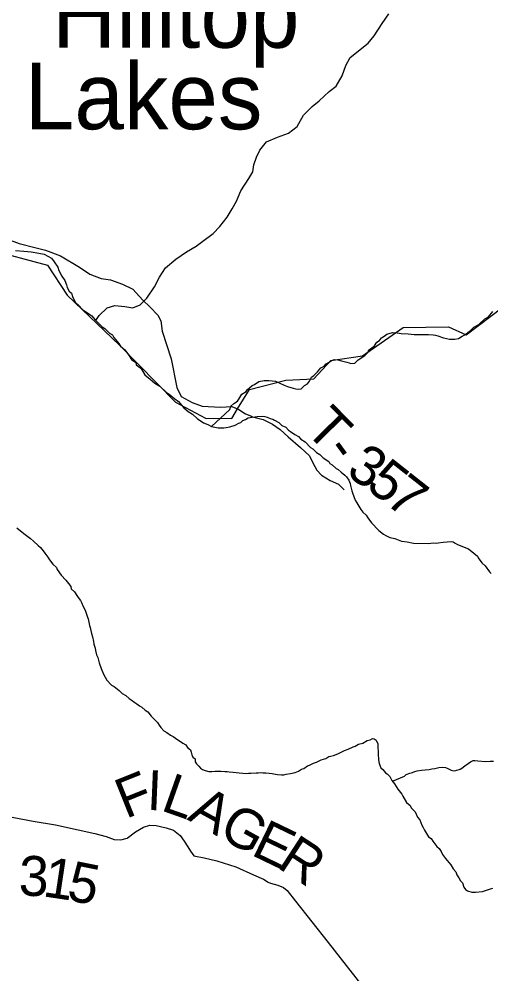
# Model space of a CAD drawing. Extents: x 1310247 to 1664935, y 235267 to 584339.
# Drawn here: x 1490265 to 1493807, y 402543 to 409715 of the extents above; entities that cross this region are included whole.
import ezdxf

# ---------------------------------------------------------------- set-up
doc = ezdxf.new("R2010")
doc.units = 0
for name, color, linetype in [('GM_X_County_Road', 7, 'Continuous'), ('GM_X_County_Road_Text', 7, 'Continuous'), ('GM_X_Minor_Lake_Text', 7, 'Continuous'), ('GM_X_Minor_River', 7, 'Continuous'), ('GM_X_Township', 7, 'Continuous'), ('GM_X_Township_Road', 7, 'Continuous'), ('GM_X_Township_Road_Text', 7, 'Continuous')]:
    doc.layers.add(name, color=color, linetype=linetype)

msp = doc.modelspace()

# ---------------------------------------------------------------- linework, layer by layer
at = {"layer": 'GM_X_County_Road'}
msp.add_lwpolyline([(1490172.4, 403727.5), (1490371.2, 403689.5), (1490537, 403661.4), (1490707.1, 403624.9), (1490833.4, 403597.4), (1490918.2, 403575.1), (1490978.5, 403552.9), (1491029.5, 403550.1), (1491075.2, 403563.2), (1491138.2, 403611), (1491197.9, 403645.2), (1491246.8, 403659.3), (1491294.1, 403657.1), (1491368.5, 403639.8), (1491424.4, 403623.5), (1491474.4, 403582.2), (1491504.3, 403538.7), (1491531.5, 403496.9), (1491552.6, 403463.8), (1491576.9, 403429.3), (1491654.5, 403413.3), (1491749.9, 403390.7), (1491892.8, 403346.9), (1492025.3, 403287.3), (1492100.4, 403253.3), (1492135.9, 403232.3), (1492151.6, 403223.8), (1492207.3, 403208.3), (1492250.8, 403191.2), (1492278.2, 403168.4), (1492340.1, 403088.6), (1492586, 402779.6), (1492882, 402397)], dxfattribs=at)
at = {"layer": 'GM_X_Minor_River'}
for points in [[(1490841, 407449.7), (1490865.4, 407489.3), (1490924.6, 407546.5), (1490983.2, 407563.5), (1491057.4, 407556.2), (1491117.4, 407545.1), (1491174.1, 407568.2), (1491223.2, 407619.5), (1491280.9, 407704.8), (1491318.3, 407776.4), (1491363.7, 407845.8), (1491441.2, 407912.7), (1491520.5, 407967.5), (1491593.5, 408008.4), (1491644.4, 408045.6), (1491721.8, 408104.5), (1491770.9, 408155.8), (1491826.3, 408227.1), (1491865.6, 408290.6), (1491896.7, 408346.3), (1491930.2, 408424), (1491990.1, 408517.2), (1492019.1, 408568.9), (1492028.1, 408621), (1492047.1, 408676.8), (1492072.2, 408730.6), (1492123.4, 408791.9), (1492204.4, 408828.6), (1492287.3, 408859.2), (1492352.5, 408908.3), (1492400.1, 408993.8), (1492465.6, 409058.8), (1492518.5, 409102.1), (1492592.1, 409171), (1492645, 409212.2), (1492690.6, 409289.7), (1492718, 409365.5), (1492751.2, 409427.2), (1492885.7, 409535.2), (1492930.8, 409588.6), (1492990.7, 409681.9), (1493040.2, 409755.3)], [(1490237.3, 407975.8), (1490299.4, 407970.7), (1490355.6, 407967.7), (1490411.6, 407956.6), (1490453.6, 407949.9), (1490507.3, 407918.8), (1490526.9, 407892.4), (1490556.4, 407851.7), (1490564, 407827.5), (1490585.3, 407784.9), (1490608.8, 407750.3), (1490620.3, 407718), (1490626, 407697.8), (1490641.6, 407671.4), (1490657.4, 407655.1), (1490665, 407630.9), (1490686.4, 407588.3), (1490714.1, 407563.7), (1490739.7, 407533.1), (1490771.5, 407514.5), (1490795.2, 407496), (1490811.1, 407485.7), (1490832.7, 407457.2), (1490848.6, 407442.9), (1490888, 407404), (1490907.9, 407389.6), (1490943.4, 407356.8), (1490965.3, 407344.4), (1490977, 407322.1), (1491012.4, 407277.3), (1491026.1, 407259), (1491057.7, 407230.3), (1491087.2, 407193.7), (1491108.7, 407157.1), (1491140.4, 407134.5), (1491144.2, 407118.3), (1491177.8, 407091.6), (1491209.1, 407042.9), (1491248.7, 407010.1), (1491284.3, 406979.3), (1491322.1, 406958.6), (1491369.5, 406911.5), (1491391.4, 406897.1), (1491432.9, 406862.2), (1491462.7, 406841.6), (1491486.3, 406813.1), (1491502, 406794.8), (1491533.7, 406766.1), (1491567.5, 406747.4), (1491603, 406712.6), (1491616.9, 406704.4), (1491648.7, 406681.7), (1491680.6, 406669.1), (1491710.4, 406654.5), (1491758.5, 406645.6), (1491802.6, 406644.9), (1491818.7, 406646.6), (1491846.9, 406652.1), (1491887.2, 406663.5), (1491913.6, 406679.1), (1491929.7, 406684.8), (1491944, 406698.6), (1491964.3, 406708.3), (1491984.5, 406720)], [(1491710.4, 406654.5), (1491847.1, 406782.6), (1491855.5, 406806.6), (1491875.9, 406826.3), (1491904.3, 406843.9), (1491914.6, 406859.8), (1491937.3, 406897.5), (1491969.8, 406917), (1491976.1, 406931), (1492014.7, 406962.5), (1492032.9, 406970.2), (1492065.4, 406991.7), (1492103.7, 406999), (1492139.8, 407000.4), (1492189.9, 406995.5), (1492255.6, 406964.2), (1492279.6, 406955.8), (1492323.5, 406943), (1492341.5, 406936.6), (1492365.5, 406934.2), (1492381.7, 406937.9), (1492408.1, 406961.6), (1492430.5, 406975.2), (1492444.8, 406995.1), (1492461.4, 407024.9), (1492477.7, 407038.7), (1492506.3, 407066.3), (1492530.9, 407096), (1492555.1, 407107.6), (1492569.5, 407125.4), (1492591.8, 407137.1), (1492610.1, 407150.8), (1492632.3, 407158.5), (1492658.3, 407156), (1492684.3, 407147.5), (1492724.3, 407138.8), (1492742.2, 407132.4), (1492756.2, 407128.2), (1492786.4, 407131.6), (1492810.9, 407155.3), (1492861.6, 407188.6), (1492884.1, 407210.2), (1492890.4, 407230.2), (1492912.8, 407245.9), (1492933.1, 407259.6), (1492949.6, 407287.4), (1492971.9, 407301.1), (1492986.3, 407320.9), (1493006.6, 407332.6), (1493026.9, 407348.3), (1493069.3, 407359.6), (1493103.3, 407357), (1493133.4, 407352.5), (1493185.5, 407349.5), (1493231.6, 407346.7), (1493340, 407344.8), (1493374.1, 407342.2), (1493392.1, 407339.9), (1493410.1, 407335.6), (1493452, 407320.8), (1493496, 407310), (1493520.1, 407309.5), (1493536.1, 407311.2), (1493564.3, 407316.8), (1493590.7, 407332.4), (1493611, 407344.1), (1493653.7, 407375.5), (1493678.2, 407401.1), (1493716.6, 407420.5), (1493761.5, 407463.9), (1493789.9, 407479.5), (1493822.7, 407519.1)], [(1491984.5, 406720), (1492014.7, 406725.5), (1492051, 406730.9), (1492091.1, 406732.2), (1492109.2, 406729.8), (1492127.1, 406723.5), (1492149.1, 406715.1), (1492169, 406708.7), (1492183, 406702.4), (1492214.8, 406683.8), (1492238.5, 406661.3), (1492266.4, 406648.8), (1492288.1, 406628.3), (1492302, 406618), (1492335.7, 406593.3), (1492361.5, 406578.8), (1492381.3, 406558.4), (1492413.1, 406539.7), (1492452.5, 406496.9), (1492470.4, 406486.5), (1492498, 406459.9), (1492523.9, 406443.4), (1492547.5, 406418.9), (1492589.2, 406392), (1492597, 406377.8), (1492614.9, 406367.5), (1492646.5, 406338.8), (1492660.5, 406330.5), (1492682.2, 406312.1), (1492709.9, 406289.5), (1492723.8, 406277.2), (1492739.4, 406250.8), (1492751, 406226.5), (1492752.8, 406212.4), (1492762.2, 406172.1), (1492767.9, 406155.9), (1492787.1, 406101.4), (1492800.8, 406081), (1492830, 406030.3), (1492845.8, 406012), (1492869.5, 405989.5), (1492883.2, 405969.1), (1492910.6, 405930.5), (1492965.9, 405873.3), (1493001.6, 405846.6), (1493017.4, 405836.2), (1493047.3, 405821.7), (1493085.3, 405813), (1493137.1, 405792), (1493179.2, 405787.2), (1493227.2, 405778.3), (1493335.6, 405776.4), (1493355.7, 405778.1), (1493379.9, 405781.7), (1493395.9, 405779.4), (1493412, 405781.1), (1493448.2, 405786.5), (1493478.3, 405788), (1493508.5, 405789.5), (1493524.5, 405787.2), (1493538.4, 405778.9), (1493556.3, 405768.5), (1493640, 405734.9), (1493679.6, 405702.1), (1493707.4, 405681.5), (1493711.2, 405667.4), (1493738.6, 405630.8), (1493764.3, 405608.2), (1493797.7, 405563.5), (1493809.5, 405549.2)], [(1490248.3, 405893), (1490299.8, 405849.9), (1490351.3, 405812.8), (1490373.1, 405792.4), (1490408.7, 405761.6), (1490424.5, 405745.3), (1490446.1, 405720.8), (1490457.9, 405702.5)], [(1490457.9, 405702.5), (1490481.4, 405672), (1490493.2, 405653.7), (1490516.7, 405621.2), (1490546.4, 405596.5), (1490550.2, 405580.4), (1490579.5, 405537.7), (1490615.1, 405501), (1490634.7, 405474.5), (1490652.4, 405452.1), (1490656.1, 405436), (1490679.8, 405413.5), (1490697.4, 405385), (1490707.2, 405370.8), (1490724.9, 405348.4), (1490732.6, 405332.2), (1490746.2, 405301.8), (1490761.8, 405275.5), (1490765.5, 405259.3), (1490777, 405223), (1490782.7, 405208.8), (1490792, 405160.5), (1490797.7, 405144.3), (1490807, 405099.9), (1490814.6, 405075.7), (1490822, 405039.4), (1490825.7, 405019.3), (1490835.2, 404989), (1490839, 404970.8), (1490846.5, 404940.6), (1490856.2, 404920.3), (1490865.5, 404880), (1490880.8, 404835.6), (1490898.2, 404793.1), (1490923.5, 404748.5), (1490959, 404711.7), (1490978.9, 404701.3), (1491016.6, 404670.5), (1491038.3, 404648), (1491066.1, 404633.5), (1491089.8, 404611), (1491105.7, 404600.7), (1491133.5, 404582.1), (1491149.4, 404571.8), (1491169.2, 404557.4), (1491187.1, 404547), (1491210.8, 404522.5), (1491230.6, 404510.1), (1491256.2, 404479.5), (1491303.6, 404430.5), (1491315.3, 404412.2), (1491329, 404393.9), (1491350.7, 404369.4), (1491374.6, 404357), (1491400.3, 404336.4), (1491422.2, 404326), (1491456, 404301.3), (1491469.9, 404293), (1491493.7, 404276.5), (1491515.5, 404264.1), (1491529.3, 404243.8), (1491551, 404225.3), (1491556.7, 404207.1), (1491560.4, 404187), (1491570.2, 404170.8), (1491586, 404158.4), (1491587.7, 404136.3), (1491597.4, 404120.1), (1491613.2, 404103.7), (1491627, 404087.4), (1491642.9, 404077.1), (1491660.8, 404070.8), (1491688.8, 404064.2), (1491710.9, 404063.9), (1491737, 404065.4), (1491755.1, 404065.1), (1491779.2, 404066.7), (1491809.3, 404064.1), (1491827.3, 404063.8), (1491841.3, 404061.6), (1491871.4, 404057), (1491895.4, 404054.6), (1491917.5, 404052.2), (1491943.5, 404049.7), (1491971.6, 404049.2), (1491987.7, 404051), (1492003.7, 404050.7), (1492043.9, 404054), (1492060, 404053.7), (1492082.1, 404055.3), (1492098.1, 404053), (1492118.2, 404052.7), (1492142.2, 404050.2), (1492164.3, 404047.8), (1492190.3, 404043.4), (1492204.3, 404041.1), (1492234.4, 404038.6), (1492252.4, 404038.3), (1492270.6, 404042), (1492302.8, 404047.4), (1492337, 404054.8)], [(1492337, 404054.8), (1492363.3, 404064.4), (1492385.6, 404080.1), (1492401.8, 404085.8), (1492430.2, 404105.4), (1492444.4, 404111.2), (1492474.7, 404126.7), (1492498.9, 404132.3), (1492517.2, 404144), (1492533.4, 404151.8), (1492567.7, 404161.2), (1492590, 404174.9), (1492604.1, 404178.7), (1492624.3, 404184.3), (1492658.6, 404195.8), (1492693, 404213.3), (1492709.2, 404221), (1492735.4, 404230.6), (1492773.9, 404248), (1492788, 404253.8), (1492814.3, 404267.3), (1492844.6, 404274.8), (1492879.1, 404296.3), (1492901.2, 404302), (1492917.4, 404309.7), (1492931.5, 404309.5), (1492945.3, 404297.2), (1492958.9, 404270.8), (1492958.6, 404250.8), (1492959.8, 404206.5), (1492959.6, 404192.5), (1492963, 404152.3), (1492966.7, 404136.1), (1492968.5, 404122), (1492980, 404089.7), (1492995.8, 404077.4), (1493015.5, 404052.9), (1493029.4, 404044.7), (1493049.1, 404024.2), (1493064.7, 403995.8), (1493084.3, 403969.4), (1493107.8, 403930.8), (1493139.2, 403892.1), (1493147, 403877.9), (1493174.3, 403831.2), (1493202, 403808.7), (1493209.8, 403790.5), (1493239.4, 403759.8), (1493256.7, 403719.3), (1493274.5, 403701), (1493289.9, 403660.5), (1493299.6, 403642.3), (1493309.3, 403622), (1493338.6, 403573.3), (1493358.5, 403560.9), (1493370.2, 403540.6), (1493401.6, 403499.9), (1493419.4, 403485.5), (1493433.1, 403461.2), (1493442.7, 403439), (1493466.3, 403410.4), (1493476.1, 403396.2), (1493493.8, 403375.8), (1493507.6, 403361.5), (1493523.2, 403331.1), (1493542.9, 403308.6), (1493550.5, 403286.4), (1493566.2, 403264.1), (1493579.9, 403241.7), (1493593.7, 403227.4), (1493603.2, 403193.1), (1493616.9, 403176.8), (1493630.8, 403166.5), (1493664.8, 403155.9), (1493690.9, 403155.4), (1493743.2, 403162.5), (1493803.7, 403181.6), (1493821.9, 403187.3)], [(1493068.8, 403990.3), (1493157.6, 404028.4), (1493171.8, 404040.1), (1493198.1, 404051.7), (1493218.3, 404055.4), (1493236.5, 404063.1), (1493252.6, 404066.8), (1493286.8, 404072.3), (1493314.9, 404075.8), (1493343.1, 404077.3), (1493363.2, 404083), (1493385.4, 404086.6), (1493417.6, 404094.1), (1493445.8, 404095.6), (1493465.8, 404093.2), (1493479.7, 404087), (1493509.6, 404072.4), (1493529.6, 404068), (1493543.7, 404069.8), (1493576, 404081.2), (1493590.1, 404087), (1493610.5, 404104.7), (1493636.9, 404122.3), (1493655.2, 404136.1), (1493673.4, 404145.8), (1493687.5, 404145.5), (1493709.5, 404143.1), (1493765.6, 404138.1), (1493801.8, 404139.5), (1493827.9, 404141.1)]]:
    msp.add_lwpolyline(points, dxfattribs=at)
at = {"layer": 'GM_X_Township'}
msp.add_lwpolyline([(1490028.1, 407986.6), (1490477.9, 407865.7), (1490625.2, 407641.1), (1491017.3, 407266.5), (1491438.6, 406837.3), (1491663.7, 406717.8), (1491862.3, 406714.8), (1491905.6, 406786.3), (1491993.7, 406931.4), (1492267.6, 407003.5), (1492476.5, 407012.5), (1492604.8, 407150.9), (1492842.1, 407185.5), (1493148.1, 407399.5), (1493489.3, 407404.5), (1493622.8, 407344.4), (1493888.6, 407547)], dxfattribs=at)
msp.add_lwpolyline([(1490028.1, 407986.6), (1490477.9, 407865.7), (1490625.2, 407641.1), (1491017.3, 407266.5), (1491438.6, 406837.3), (1491663.7, 406717.8), (1491862.3, 406714.8), (1491905.6, 406786.3), (1491993.7, 406931.4), (1492267.6, 407003.5), (1492476.5, 407012.5), (1492604.8, 407150.9), (1492842.1, 407185.5), (1493148.1, 407399.5), (1493489.3, 407404.5), (1493622.8, 407344.4), (1493888.6, 407547)], dxfattribs=at)
at = {"layer": 'GM_X_Township_Road'}
for points in [[(1489304.8, 408511.6), (1489365.6, 408513.4), (1489426.4, 408489.5), (1489476.7, 408456.9), (1489566.6, 408391.7), (1489679.4, 408340.6), (1489793.1, 408297.4), (1489857.5, 408251.5), (1489918.3, 408223.4), (1489975.6, 408178.4), (1490099, 408089.4), (1490176.5, 408062.9), (1490265.6, 408028.5), (1490381.9, 408000.3), (1490463, 407980.1), (1490574.9, 407937.8), (1490716.9, 407850.5), (1490796.2, 407799.4), (1490879.9, 407766.8), (1490951.3, 407757.1), (1491041.2, 407723.6), (1491119.7, 407685.7), (1491192.8, 407604.6), (1491245.7, 407553.4)], [(1491245.7, 407553.4), (1491249.2, 407549.9), (1491305.6, 407491.8), (1491328.6, 407449.4), (1491340, 407371), (1491406.1, 407162.1), (1491450, 406946.9), (1491482.3, 406880), (1491563.9, 406835.1), (1491638, 406806.9), (1491776.3, 406799), (1491861.8, 406804.2), (1491905.6, 406786.3), (1491915.6, 406782.2), (1491965.8, 406749.6), (1492010.5, 406731.1)], [(1492010.5, 406731.1), (1492017, 406728.4), (1492096.3, 406708.1), (1492166.8, 406672), (1492225.9, 406631.5), (1492284.9, 406577.7), (1492377.5, 406495.7), (1492446.2, 406434.9), (1492465.6, 406391.7), (1492484.1, 406354.7), (1492499.1, 406327.4), (1492536.2, 406288.6), (1492601.4, 406248.9), (1492663.9, 406220.7), (1492706.3, 406178.4)]]:
    msp.add_lwpolyline(points, dxfattribs=at)

# ---------------------------------------------------------------- texts
at = {"layer": 'GM_X_County_Road_Text'}
for s, rotation, p in [('F', 21.89581, (1491065.1, 403705.1)), ('I', 357.59521, (1491220, 403774.9)), ('L', 340.51742, (1491320, 403774.2)), ('A', 331.06888, (1491519.6, 403704.7)), ('G', 330.97264, (1491750.6, 403577.1)), ('E', 334.2762, (1491998.2, 403440.3)), ('R', 326.98219, (1492191.5, 403347.8)), ('3', 358.1992, (1490259.1, 403131.6)), ('1', 351.48133, (1490434.6, 403126.6)), ('5', 348.72273, (1490613.6, 403099.9))]:
    msp.add_text(s, height=300, rotation=rotation, dxfattribs=at).set_placement(p)
at = {"layer": 'GM_X_Minor_Lake_Text'}
for s, rotation, p in [('Hilltop', 359.99647, (1490512.2, 409499.8)), ('Lakes', 359.99646, (1490307.5, 408887.3))]:
    msp.add_text(s, height=499.98, rotation=rotation, dxfattribs=at).set_placement(p)
at = {"layer": 'GM_X_Township_Road_Text'}
for s, rotation, p in [('T', 314.44521, (1492400.7, 406624.1)), ('-', 306.17403, (1492550.1, 406472.9)), ('3', 327.48642, (1492710.4, 406291.6)), ('5', 321.74771, (1492858.6, 406197.6)), ('7', 321.74772, (1493002.5, 406084.1))]:
    msp.add_text(s, height=300, rotation=rotation, dxfattribs=at).set_placement(p)

doc.saveas('drawing.dxf')
